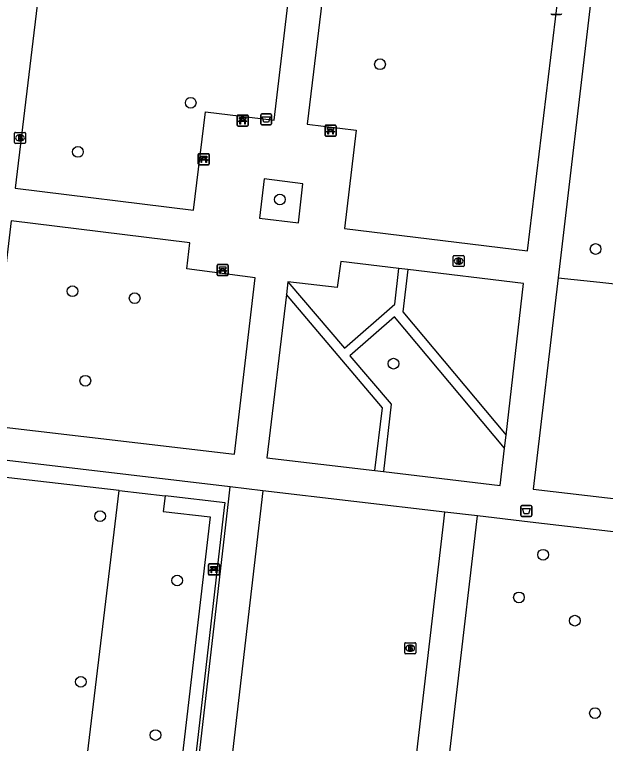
# Model space of a CAD drawing. Extents: x 157466 to 158888, y 383063 to 384677.
# Drawn here: x 157946.7 to 158000.5, y 384203.3 to 384269.7 of the extents above; entities that cross this region are included whole.
import ezdxf

# ---------------------------------------------------------------- set-up
doc = ezdxf.new("R2010")
doc.units = 0
for name, color, linetype in [('IMGEO_Afvalbak', 7, 'Continuous'), ('IMGEO_Bank', 7, 'Continuous'), ('IMGEO_Boom', 7, 'Continuous'), ('IMGEO_Brandkraan', 7, 'Continuous'), ('IMGEO_Groenvoorziening', 7, 'Continuous'), ('IMGEO_Haag', 7, 'Continuous'), ('IMGEO_Voetpad_halfverhard', 7, 'Continuous'), ('IMGEO_Voetpad_open', 7, 'Continuous')]:
    doc.layers.add(name, color=color, linetype=linetype)

msp = doc.modelspace()

# ---------------------------------------------------------------- linework, layer by layer
at = {"layer": 'IMGEO_Afvalbak'}
for p, q in [((157996.415, 384269.697), (157995.625, 384269.697)), ((157995.625, 384269.697), (157996.415, 384269.697)), ((157969.089, 384259.759), (157969.089, 384260.559)), ((157969.089, 384260.559), (157969.089, 384259.759)), ((157969.189, 384260.659), (157969.979, 384260.659)), ((157969.979, 384260.659), (157969.189, 384260.659)), ((157970.079, 384260.559), (157970.079, 384259.759)), ((157970.079, 384259.759), (157970.079, 384260.559)), ((157969.979, 384259.659), (157969.189, 384259.659)), ((157969.189, 384259.659), (157969.979, 384259.659)), ((157992.795, 384224.098), (157992.795, 384224.898)), ((157992.795, 384224.898), (157992.795, 384224.098)), ((157992.895, 384224.998), (157993.685, 384224.998)), ((157993.685, 384224.998), (157992.895, 384224.998)), ((157993.785, 384224.898), (157993.785, 384224.098)), ((157993.785, 384224.098), (157993.785, 384224.898)), ((157993.685, 384223.998), (157992.895, 384223.998)), ((157992.895, 384223.998), (157993.685, 384223.998))]:
    msp.add_line(p, q, dxfattribs=at)
for points in [[(157969.232, 384260.373), (157969.936, 384260.373), (157969.787, 384259.903), (157969.381, 384259.903), (157969.232, 384260.373)], [(157992.938, 384224.712), (157993.642, 384224.712), (157993.493, 384224.242), (157993.087, 384224.242), (157992.938, 384224.712)]]:
    msp.add_lwpolyline(points, dxfattribs=at)
for centre, start, end in [((157995.625, 384269.797), 180, 270), ((157995.625, 384269.797), 180, 270), ((157996.415, 384269.797), 270, 0), ((157996.415, 384269.797), 270, 0), ((157969.189, 384260.559), 90, 180), ((157969.189, 384260.559), 90, 180), ((157969.979, 384260.559), 0, 90), ((157969.979, 384260.559), 360, 90), ((157969.189, 384259.759), 180, 270), ((157969.189, 384259.759), 180, 270), ((157969.979, 384259.759), 270, 0), ((157969.979, 384259.759), 270, 0), ((157992.895, 384224.898), 90, 180), ((157992.895, 384224.898), 90, 180), ((157993.685, 384224.898), 0, 90), ((157993.685, 384224.898), 360, 90), ((157992.895, 384224.098), 180, 270), ((157992.895, 384224.098), 180, 270), ((157993.685, 384224.098), 270, 0), ((157993.685, 384224.098), 270, 0)]:
    msp.add_arc(centre, 0.1, start, end, dxfattribs=at)
at = {"layer": 'IMGEO_Bank'}
for p, q in [((157966.938, 384259.624), (157966.938, 384260.465)), ((157966.938, 384260.465), (157966.938, 384259.624)), ((157967.013, 384260.549), (157967.854, 384260.549)), ((157967.854, 384260.549), (157967.013, 384260.549)), ((157967.938, 384260.474), (157967.938, 384259.633)), ((157967.938, 384259.633), (157967.938, 384260.474)), ((157967.635, 384259.947), (157967.242, 384259.947)), ((157967.247, 384260.055), (157967.247, 384260.161)), ((157967.291, 384260.161), (157967.291, 384260.055)), ((157967.579, 384260.167), (157967.297, 384260.167)), ((157967.297, 384260.049), (157967.579, 384260.049)), ((157967.585, 384260.055), (157967.585, 384260.161)), ((157967.629, 384260.161), (157967.629, 384260.055)), ((157967.863, 384259.549), (157967.022, 384259.549)), ((157967.022, 384259.549), (157967.863, 384259.549)), ((157974.953, 384258.698), (157974.953, 384259.539)), ((157974.953, 384259.539), (157974.953, 384258.698)), ((157975.028, 384259.623), (157975.869, 384259.623)), ((157975.869, 384259.623), (157975.028, 384259.623)), ((157975.262, 384259.129), (157975.262, 384259.235)), ((157975.306, 384259.235), (157975.306, 384259.129)), ((157975.594, 384259.241), (157975.312, 384259.241)), ((157975.312, 384259.123), (157975.594, 384259.123)), ((157975.6, 384259.129), (157975.6, 384259.235)), ((157975.644, 384259.235), (157975.644, 384259.129)), ((157975.953, 384259.548), (157975.953, 384258.707)), ((157975.953, 384258.707), (157975.953, 384259.548)), ((157975.878, 384258.623), (157975.037, 384258.623)), ((157975.037, 384258.623), (157975.878, 384258.623)), ((157975.65, 384259.021), (157975.257, 384259.021)), ((157963.396, 384256.104), (157963.396, 384256.945)), ((157963.396, 384256.945), (157963.396, 384256.104)), ((157963.471, 384257.029), (157964.312, 384257.029)), ((157964.312, 384257.029), (157963.471, 384257.029)), ((157964.093, 384256.427), (157963.7, 384256.427)), ((157963.705, 384256.535), (157963.705, 384256.641)), ((157963.749, 384256.641), (157963.749, 384256.535)), ((157964.037, 384256.647), (157963.755, 384256.647)), ((157963.755, 384256.529), (157964.037, 384256.529)), ((157964.043, 384256.535), (157964.043, 384256.641)), ((157964.087, 384256.641), (157964.087, 384256.535)), ((157964.396, 384256.954), (157964.396, 384256.113)), ((157964.396, 384256.113), (157964.396, 384256.954)), ((157964.321, 384256.029), (157963.48, 384256.029)), ((157963.48, 384256.029), (157964.321, 384256.029)), ((157965.118, 384246.011), (157965.118, 384246.852)), ((157965.118, 384246.852), (157965.118, 384246.011)), ((157965.193, 384246.936), (157966.034, 384246.936)), ((157966.034, 384246.936), (157965.193, 384246.936)), ((157965.427, 384246.442), (157965.427, 384246.548)), ((157965.471, 384246.548), (157965.471, 384246.442)), ((157965.759, 384246.554), (157965.477, 384246.554)), ((157965.765, 384246.442), (157965.765, 384246.548)), ((157965.809, 384246.548), (157965.809, 384246.442)), ((157966.118, 384246.861), (157966.118, 384246.02)), ((157966.118, 384246.02), (157966.118, 384246.861)), ((157966.043, 384245.936), (157965.202, 384245.936)), ((157965.202, 384245.936), (157966.043, 384245.936)), ((157965.815, 384246.334), (157965.422, 384246.334)), ((157965.477, 384246.436), (157965.759, 384246.436)), ((157964.318, 384218.747), (157964.318, 384219.588)), ((157964.318, 384219.588), (157964.318, 384218.747)), ((157964.393, 384219.672), (157965.234, 384219.672)), ((157965.234, 384219.672), (157964.393, 384219.672)), ((157964.627, 384219.178), (157964.627, 384219.284)), ((157964.671, 384219.284), (157964.671, 384219.178)), ((157964.959, 384219.29), (157964.677, 384219.29)), ((157964.965, 384219.178), (157964.965, 384219.284)), ((157965.009, 384219.284), (157965.009, 384219.178)), ((157965.318, 384219.597), (157965.318, 384218.756)), ((157965.318, 384218.756), (157965.318, 384219.597)), ((157965.243, 384218.672), (157964.402, 384218.672)), ((157964.402, 384218.672), (157965.243, 384218.672)), ((157965.015, 384219.07), (157964.622, 384219.07)), ((157964.677, 384219.172), (157964.959, 384219.172))]:
    msp.add_line(p, q, dxfattribs=at)
for points in [[(157967.185, 384259.947), (157967.043, 384259.947), (157967.155, 384260.049), (157967.241, 384260.049)], [(157967.241, 384260.167), (157967.155, 384260.167), (157967.155, 384260.328), (157967.718, 384260.328), (157967.718, 384260.167), (157967.635, 384260.167)], [(157967.235, 384259.94), (157967.235, 384259.733), (157967.192, 384259.733), (157967.192, 384259.94)], [(157967.635, 384260.049), (157967.718, 384260.049), (157967.83, 384259.947), (157967.691, 384259.947)], [(157967.685, 384259.94), (157967.685, 384259.733), (157967.641, 384259.733), (157967.641, 384259.94)], [(157975.2, 384259.021), (157975.058, 384259.021), (157975.17, 384259.123), (157975.256, 384259.123)], [(157975.256, 384259.241), (157975.17, 384259.241), (157975.17, 384259.402), (157975.733, 384259.402), (157975.733, 384259.241), (157975.65, 384259.241)], [(157975.65, 384259.123), (157975.733, 384259.123), (157975.845, 384259.021), (157975.706, 384259.021)], [(157975.25, 384259.014), (157975.25, 384258.807), (157975.207, 384258.807), (157975.207, 384259.014)], [(157975.7, 384259.014), (157975.7, 384258.807), (157975.656, 384258.807), (157975.656, 384259.014)], [(157963.643, 384256.427), (157963.501, 384256.427), (157963.613, 384256.529), (157963.699, 384256.529)], [(157963.699, 384256.647), (157963.613, 384256.647), (157963.613, 384256.808), (157964.176, 384256.808), (157964.176, 384256.647), (157964.093, 384256.647)], [(157963.693, 384256.42), (157963.693, 384256.213), (157963.65, 384256.213), (157963.65, 384256.42)], [(157964.093, 384256.529), (157964.176, 384256.529), (157964.288, 384256.427), (157964.149, 384256.427)], [(157964.143, 384256.42), (157964.143, 384256.213), (157964.099, 384256.213), (157964.099, 384256.42)], [(157965.421, 384246.554), (157965.335, 384246.554), (157965.335, 384246.715), (157965.898, 384246.715), (157965.898, 384246.554), (157965.815, 384246.554)], [(157965.365, 384246.334), (157965.223, 384246.334), (157965.335, 384246.436), (157965.421, 384246.436)], [(157965.415, 384246.327), (157965.415, 384246.12), (157965.372, 384246.12), (157965.372, 384246.327)], [(157965.815, 384246.436), (157965.898, 384246.436), (157966.01, 384246.334), (157965.871, 384246.334)], [(157965.865, 384246.327), (157965.865, 384246.12), (157965.821, 384246.12), (157965.821, 384246.327)], [(157964.621, 384219.29), (157964.535, 384219.29), (157964.535, 384219.451), (157965.098, 384219.451), (157965.098, 384219.29), (157965.015, 384219.29)], [(157964.565, 384219.07), (157964.423, 384219.07), (157964.535, 384219.172), (157964.621, 384219.172)], [(157964.615, 384219.063), (157964.615, 384218.856), (157964.572, 384218.856), (157964.572, 384219.063)], [(157965.015, 384219.172), (157965.098, 384219.172), (157965.21, 384219.07), (157965.071, 384219.07)], [(157965.065, 384219.063), (157965.065, 384218.856), (157965.021, 384218.856), (157965.021, 384219.063)]]:
    msp.add_lwpolyline(points, dxfattribs=at)
for centre, radius, start, end in [((157967.016, 384260.471), 0.0779, 92.4484, 184.28452), ((157967.016, 384260.471), 0.0779, 92.4484, 184.28452), ((157967.86, 384260.471), 0.0779, 2.4484, 94.28452), ((157967.86, 384260.471), 0.0779, 2.4484, 94.28452), ((157967.185, 384259.94), 0.00671, 2.89567, 87.10433), ((157967.242, 384259.94), 0.00671, 92.89567, 177.10433), ((157967.24, 384260.16), 0.00671, 2.89567, 87.10433), ((157967.24, 384260.056), 0.00671, 272.89567, 357.10433), ((157967.297, 384260.16), 0.00671, 92.89567, 177.10433), ((157967.297, 384260.056), 0.00671, 182.89567, 267.10433), ((157967.579, 384260.16), 0.00671, 2.89567, 87.10433), ((157967.579, 384260.056), 0.00671, 272.89567, 357.10433), ((157967.636, 384260.16), 0.00671, 92.89567, 177.10433), ((157967.636, 384260.056), 0.00671, 182.89567, 267.10433), ((157967.634, 384259.94), 0.00671, 2.89567, 87.10433), ((157967.691, 384259.94), 0.00671, 92.89567, 177.10433), ((157967.016, 384259.627), 0.0779, 182.4484, 274.28452), ((157967.016, 384259.627), 0.0779, 182.4484, 274.28452), ((157967.86, 384259.627), 0.0779, 272.4484, 4.28452), ((157967.86, 384259.627), 0.0779, 272.4484, 4.28452), ((157975.031, 384259.545), 0.0779, 92.4484, 184.28452), ((157975.031, 384259.545), 0.0779, 92.4484, 184.28452), ((157975.255, 384259.234), 0.00671, 2.89567, 87.10433), ((157975.255, 384259.13), 0.00671, 272.89567, 357.10433), ((157975.312, 384259.234), 0.00671, 92.89567, 177.10433), ((157975.312, 384259.13), 0.00671, 182.89567, 267.10433), ((157975.594, 384259.234), 0.00671, 2.89567, 87.10433), ((157975.594, 384259.13), 0.00671, 272.89567, 357.10433), ((157975.651, 384259.234), 0.00671, 92.89567, 177.10433), ((157975.651, 384259.13), 0.00671, 182.89567, 267.10433), ((157975.875, 384259.545), 0.0779, 2.4484, 94.28452), ((157975.875, 384259.545), 0.0779, 2.4484, 94.28452), ((157975.031, 384258.701), 0.0779, 182.4484, 274.28452), ((157975.031, 384258.701), 0.0779, 182.4484, 274.28452), ((157975.2, 384259.014), 0.00671, 2.89567, 87.10433), ((157975.257, 384259.014), 0.00671, 92.89567, 177.10433), ((157975.649, 384259.014), 0.00671, 2.89567, 87.10433), ((157975.706, 384259.014), 0.00671, 92.89567, 177.10433), ((157975.875, 384258.701), 0.0779, 272.4484, 4.28452), ((157975.875, 384258.701), 0.0779, 272.4484, 4.28452), ((157963.474, 384256.951), 0.0779, 92.4484, 184.28452), ((157963.474, 384256.951), 0.0779, 92.4484, 184.28452), ((157963.643, 384256.42), 0.00671, 2.89567, 87.10433), ((157963.7, 384256.42), 0.00671, 92.89567, 177.10433), ((157963.698, 384256.64), 0.00671, 2.89567, 87.10433), ((157963.698, 384256.536), 0.00671, 272.89567, 357.10433), ((157963.755, 384256.64), 0.00671, 92.89567, 177.10433), ((157963.755, 384256.536), 0.00671, 182.89567, 267.10433), ((157964.037, 384256.64), 0.00671, 2.89567, 87.10433), ((157964.037, 384256.536), 0.00671, 272.89567, 357.10433), ((157964.094, 384256.64), 0.00671, 92.89567, 177.10433), ((157964.094, 384256.536), 0.00671, 182.89567, 267.10433), ((157964.092, 384256.42), 0.00671, 2.89567, 87.10433), ((157964.149, 384256.42), 0.00671, 92.89567, 177.10433), ((157964.318, 384256.951), 0.0779, 2.4484, 94.28452), ((157964.318, 384256.951), 0.0779, 2.4484, 94.28452), ((157963.474, 384256.107), 0.0779, 182.4484, 274.28452), ((157963.474, 384256.107), 0.0779, 182.4484, 274.28452), ((157964.318, 384256.107), 0.0779, 272.4484, 4.28452), ((157964.318, 384256.107), 0.0779, 272.4484, 4.28452), ((157965.196, 384246.858), 0.0779, 92.4484, 184.28452), ((157965.196, 384246.858), 0.0779, 92.4484, 184.28452), ((157965.42, 384246.547), 0.00671, 2.89567, 87.10433), ((157965.477, 384246.547), 0.00671, 92.89567, 177.10433), ((157965.759, 384246.547), 0.00671, 2.89567, 87.10433), ((157965.816, 384246.547), 0.00671, 92.89567, 177.10433), ((157966.04, 384246.858), 0.0779, 2.4484, 94.28452), ((157966.04, 384246.858), 0.0779, 2.4484, 94.28452), ((157965.196, 384246.014), 0.0779, 182.4484, 274.28452), ((157965.196, 384246.014), 0.0779, 182.4484, 274.28452), ((157965.365, 384246.327), 0.00671, 2.89567, 87.10433), ((157965.422, 384246.327), 0.00671, 92.89567, 177.10433), ((157965.42, 384246.443), 0.00671, 272.89567, 357.10433), ((157965.477, 384246.443), 0.00671, 182.89567, 267.10433), ((157965.759, 384246.443), 0.00671, 272.89567, 357.10433), ((157965.816, 384246.443), 0.00671, 182.89567, 267.10433), ((157965.814, 384246.327), 0.00671, 2.89567, 87.10433), ((157965.871, 384246.327), 0.00671, 92.89567, 177.10433), ((157966.04, 384246.014), 0.0779, 272.4484, 4.28452), ((157966.04, 384246.014), 0.0779, 272.4484, 4.28452), ((157964.396, 384219.594), 0.0779, 92.4484, 184.28452), ((157964.396, 384219.594), 0.0779, 92.4484, 184.28452), ((157964.62, 384219.283), 0.00671, 2.89567, 87.10433), ((157964.677, 384219.283), 0.00671, 92.89567, 177.10433), ((157964.959, 384219.283), 0.00671, 2.89567, 87.10433), ((157965.016, 384219.283), 0.00671, 92.89567, 177.10433), ((157965.24, 384219.594), 0.0779, 2.4484, 94.28452), ((157965.24, 384219.594), 0.0779, 2.4484, 94.28452), ((157964.396, 384218.75), 0.0779, 182.4484, 274.28452), ((157964.396, 384218.75), 0.0779, 182.4484, 274.28452), ((157964.565, 384219.063), 0.00671, 2.89567, 87.10433), ((157964.622, 384219.063), 0.00671, 92.89567, 177.10433), ((157964.62, 384219.179), 0.00671, 272.89567, 357.10433), ((157964.677, 384219.179), 0.00671, 182.89567, 267.10433), ((157964.959, 384219.179), 0.00671, 272.89567, 357.10433), ((157965.016, 384219.179), 0.00671, 182.89567, 267.10433), ((157965.014, 384219.063), 0.00671, 2.89567, 87.10433), ((157965.071, 384219.063), 0.00671, 92.89567, 177.10433), ((157965.24, 384218.75), 0.0779, 272.4484, 4.28452), ((157965.24, 384218.75), 0.0779, 272.4484, 4.28452)]:
    msp.add_arc(centre, radius, start, end, dxfattribs=at)
at = {"layer": 'IMGEO_Boom'}
for centre in [(157979.959, 384265.173), (157962.708, 384261.664), (157952.431, 384257.192), (157970.834, 384252.859), (157999.605, 384248.347), (157951.94, 384244.505), (157957.604, 384243.868), (157981.184, 384237.91), (157953.107, 384236.354), (157954.45, 384224.018), (157994.821, 384220.51), (157961.476, 384218.161), (157992.618, 384216.623), (157997.711, 384214.503), (157952.697, 384208.935), (157999.549, 384206.085), (157959.502, 384204.089)]:
    msp.add_circle(centre, 0.489, dxfattribs=at)
at = {"layer": 'IMGEO_Brandkraan'}
for p, q in [((157946.657, 384258.04), (157946.657, 384258.892)), ((157946.732, 384258.966), (157947.584, 384258.966)), ((157947.145, 384258.746), (157947.17, 384258.746)), ((157947.658, 384258.892), (157947.658, 384258.04)), ((157947.584, 384257.966), (157946.732, 384257.966)), ((157947.168, 384258.186), (157947.143, 384258.186)), ((157986.618, 384246.828), (157986.618, 384247.68)), ((157986.693, 384247.754), (157987.545, 384247.754)), ((157987.106, 384247.534), (157987.131, 384247.534)), ((157987.619, 384247.68), (157987.619, 384246.828)), ((157987.545, 384246.754), (157986.693, 384246.754)), ((157987.129, 384246.974), (157987.104, 384246.974)), ((157982.208, 384211.573), (157982.208, 384212.425)), ((157982.283, 384212.499), (157983.135, 384212.499)), ((157982.696, 384212.279), (157982.721, 384212.279)), ((157983.209, 384212.425), (157983.209, 384211.573)), ((157983.135, 384211.499), (157982.283, 384211.499)), ((157982.719, 384211.719), (157982.694, 384211.719))]:
    msp.add_line(p, q, dxfattribs=at)
for points in [[(157946.657, 384258.04), (157946.657, 384258.892)], [(157946.732, 384258.966), (157947.584, 384258.966)], [(157947.005, 384258.666), (157947.005, 384258.266), (157947.218, 384258.266)], [(157947.236, 384258.666), (157947.005, 384258.666)], [(157947.184, 384258.585), (157947.13, 384258.585), (157947.13, 384258.509)], [(157947.13, 384258.509), (157947.183, 384258.509)], [(157947.192, 384258.433), (157947.13, 384258.433), (157947.13, 384258.352)], [(157947.658, 384258.892), (157947.658, 384258.04)], [(157947.584, 384257.966), (157946.732, 384257.966)], [(157947.13, 384258.352), (157947.192, 384258.352)], [(157986.618, 384246.828), (157986.618, 384247.68)], [(157986.693, 384247.754), (157987.545, 384247.754)], [(157986.966, 384247.454), (157986.966, 384247.054), (157987.179, 384247.054)], [(157987.197, 384247.454), (157986.966, 384247.454)], [(157987.145, 384247.373), (157987.091, 384247.373), (157987.091, 384247.297)], [(157987.091, 384247.297), (157987.144, 384247.297)], [(157987.153, 384247.221), (157987.091, 384247.221), (157987.091, 384247.14)], [(157987.091, 384247.14), (157987.153, 384247.14)], [(157987.619, 384247.68), (157987.619, 384246.828)], [(157987.545, 384246.754), (157986.693, 384246.754)], [(157982.208, 384211.573), (157982.208, 384212.425)], [(157982.283, 384212.499), (157983.135, 384212.499)], [(157982.556, 384212.199), (157982.556, 384211.799), (157982.769, 384211.799)], [(157982.787, 384212.199), (157982.556, 384212.199)], [(157982.735, 384212.118), (157982.681, 384212.118), (157982.681, 384212.042)], [(157982.681, 384212.042), (157982.734, 384212.042)], [(157982.743, 384211.966), (157982.681, 384211.966), (157982.681, 384211.885)], [(157983.209, 384212.425), (157983.209, 384211.573)], [(157983.135, 384211.499), (157982.283, 384211.499)], [(157982.681, 384211.885), (157982.743, 384211.885)]]:
    msp.add_lwpolyline(points, dxfattribs=at)
for centre, radius, start, end in [((157946.734, 384258.89), 0.0765, 91.55205, 178.44795), ((157946.734, 384258.89), 0.0765, 91.55205, 178.44795), ((157947.185, 384258.547), 0.0379, 267.82845, 90.93552), ((157947.193, 384258.392), 0.0404, 269.87594, 90.50774), ((157947.24, 384258.521), 0.145, 59.4692, 91.53667), ((157947.265, 384258.568), 0.0922, 285.51372, 58.15012), ((157947.27, 384258.376), 0.105, 301.31148, 78.98903), ((157947.582, 384258.89), 0.0765, 1.55205, 88.44795), ((157947.582, 384258.89), 0.0765, 1.55205, 88.44795), ((157946.734, 384258.042), 0.0765, 181.55205, 268.44795), ((157946.734, 384258.042), 0.0765, 181.55205, 268.44795), ((157947.224, 384258.517), 0.251, 268.66757, 293.53466), ((157947.582, 384258.042), 0.0765, 271.55205, 358.44795), ((157947.582, 384258.042), 0.0765, 271.55205, 358.44795), ((157986.695, 384247.678), 0.0765, 91.55205, 178.44795), ((157986.695, 384247.678), 0.0765, 91.55205, 178.44795), ((157987.146, 384247.335), 0.0379, 267.82845, 90.93552), ((157987.154, 384247.18), 0.0404, 269.87594, 90.50774), ((157987.201, 384247.309), 0.145, 59.4692, 91.53667), ((157987.226, 384247.356), 0.0922, 285.51372, 58.15012), ((157987.231, 384247.164), 0.105, 301.31148, 78.98903), ((157987.543, 384247.678), 0.0765, 1.55205, 88.44795), ((157987.543, 384247.678), 0.0765, 1.55205, 88.44795), ((157986.695, 384246.83), 0.0765, 181.55205, 268.44795), ((157986.695, 384246.83), 0.0765, 181.55205, 268.44795), ((157987.185, 384247.305), 0.251, 268.66757, 293.53466), ((157987.543, 384246.83), 0.0765, 271.55205, 358.44795), ((157987.543, 384246.83), 0.0765, 271.55205, 358.44795), ((157982.285, 384212.423), 0.0765, 91.55205, 178.44795), ((157982.285, 384212.423), 0.0765, 91.55205, 178.44795), ((157982.736, 384212.08), 0.0379, 267.82845, 90.93552), ((157982.744, 384211.925), 0.0404, 269.87594, 90.50774), ((157982.791, 384212.054), 0.145, 59.4692, 91.53667), ((157982.816, 384212.101), 0.0922, 285.51372, 58.15012), ((157982.821, 384211.909), 0.105, 301.31148, 78.98903), ((157983.133, 384212.423), 0.0765, 1.55205, 88.44795), ((157983.133, 384212.423), 0.0765, 1.55205, 88.44795), ((157982.285, 384211.575), 0.0765, 181.55205, 268.44795), ((157982.285, 384211.575), 0.0765, 181.55205, 268.44795), ((157982.775, 384212.05), 0.251, 268.66757, 293.53466), ((157983.133, 384211.575), 0.0765, 271.55205, 358.44795), ((157983.133, 384211.575), 0.0765, 271.55205, 358.44795)]:
    msp.add_arc(centre, radius, start, end, dxfattribs=at)
for centre, major_axis, ratio, start_param, end_param in [((157947.144, 384258.466), (-0.387, 0.002), 0.722429, 4.712389, 7.853982), ((157947.169, 384258.466), (-0.39, 0.002), 0.717154, 1.570796, 4.712389), ((157987.105, 384247.254), (-0.387, 0.002), 0.722429, 4.712389, 7.853982), ((157987.13, 384247.254), (-0.39, 0.002), 0.717154, 1.570796, 4.712389), ((157982.695, 384211.999), (-0.387, 0.002), 0.722429, 4.712389, 7.853982), ((157982.72, 384211.999), (-0.39, 0.002), 0.717154, 1.570796, 4.712389)]:
    msp.add_ellipse(centre, major_axis=major_axis, ratio=ratio, start_param=start_param, end_param=end_param, dxfattribs=at)
at = {"layer": 'IMGEO_Groenvoorziening'}
for points in [[(157956.185, 384226.354), (157943.184, 384227.852)], [(157947.412, 384153.33), (157956.185, 384226.354)], [(157956.185, 384226.354), (157960.375, 384225.871)]]:
    msp.add_lwpolyline(points, dxfattribs=at)
at = {"layer": 'IMGEO_Haag'}
for points in [[(157960.375, 384225.871), (157960.184, 384224.452), (157964.473, 384223.974), (157958.893, 384176.094), (157982.973, 384173.537), (157983.043, 384174.948)], [(157960.618, 384177.381), (157960.342, 384177.411), (157965.797, 384224.815), (157965.846, 384225.24), (157960.655, 384225.838), (157960.375, 384225.871)]]:
    msp.add_lwpolyline(points, dxfattribs=at)
at = {"layer": 'IMGEO_Voetpad_halfverhard'}
for points in [[(157996.178, 384245.733), (158000, 384245.316), (158005.256, 384244.742)], [(157960.618, 384177.381), (157966.181, 384225.592), (157966.307, 384226.686)], [(157969.291, 384226.335), (157963.91, 384180.022), (157980.502, 384178.329), (157985.738, 384223.307), (157985.864, 384224.385)], [(157983.043, 384174.948), (157983.107, 384175.072), (157988.833, 384224.038)]]:
    msp.add_lwpolyline(points, dxfattribs=at)
at = {"layer": 'IMGEO_Voetpad_open'}
for points in [[(157949.481, 384276.901), (157946.716, 384253.903), (157962.949, 384251.896), (157964.067, 384260.838), (157970.324, 384260.073), (157971.989, 384274.187)], [(157975.02, 384273.809), (157973.308, 384259.731), (157977.78, 384259.184), (157976.719, 384250.228), (157993.396, 384248.177), (157996.15, 384271.104)], [(157999.134, 384270.748), (157996.178, 384245.733)], [(157972.535, 384250.739), (157972.94, 384254.273), (157969.403, 384254.728), (157968.974, 384251.172), (157972.535, 384250.739)], [(157962.627, 384248.898), (157946.343, 384250.91), (157944.143, 384232.307), (157966.689, 384229.654), (157968.582, 384245.732), (157962.34, 384246.532), (157962.627, 384248.898)], [(157981.671, 384246.57), (157976.374, 384247.209), (157976.055, 384244.858), (157971.573, 384245.363)], [(157971.573, 384245.363), (157976.728, 384239.311), (157981.296, 384243.324), (157981.671, 384246.57)], [(157982.493, 384246.471), (157981.671, 384246.57)], [(157982.493, 384246.471), (157982.049, 384242.637), (157991.447, 384231.382)], [(157991.447, 384231.382), (157993.039, 384245.199), (157982.493, 384246.471)], [(157971.573, 384245.363), (157971.434, 384244.196)], [(157996.178, 384245.733), (157993.903, 384226.476), (158015.533, 384223.974)], [(157971.434, 384244.196), (157969.659, 384229.336), (157979.493, 384228.173)], [(157979.493, 384228.173), (157980.176, 384233.879), (157971.434, 384244.196)], [(157991.311, 384230.202), (157981.273, 384242.171), (157977.194, 384238.624), (157980.985, 384234.233), (157980.284, 384228.08)], [(157991.311, 384230.202), (157991.447, 384231.382)], [(157980.284, 384228.08), (157990.921, 384226.822), (157991.311, 384230.202)], [(157966.307, 384226.686), (157943.37, 384229.388)], [(157979.493, 384228.173), (157980.284, 384228.08)], [(157969.291, 384226.335), (157966.307, 384226.686)], [(157985.864, 384224.385), (157969.291, 384226.335)], [(157988.833, 384224.038), (157985.864, 384224.385)], [(158047.581, 384217.188), (158015.079, 384220.975), (157993.643, 384223.477), (157988.833, 384224.038)]]:
    msp.add_lwpolyline(points, dxfattribs=at)

doc.saveas('drawing.dxf')
